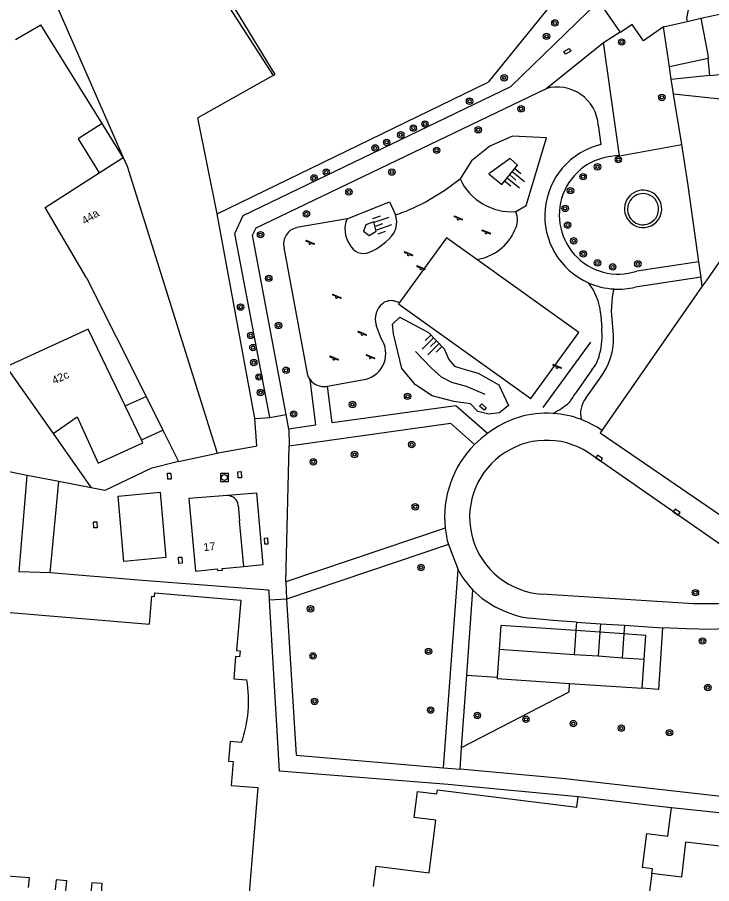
# Model space of a CAD drawing. Extents: x 132998 to 136004, y 396998 to 398512.
# Drawn here: x 133597.3 to 133683.8, y 397305.5 to 397413.5 of the extents above; entities that cross this region are included whole.
import ezdxf

# ---------------------------------------------------------------- set-up
doc = ezdxf.new("R2010")
doc.units = 0
for name, color, linetype in [('gg-afsc-erfafscheiding', 7, 'Continuous'), ('gg-afsc-hekwerk', 7, 'Continuous'), ('gg-afsc-muur', 7, 'Continuous'), ('gg-anno-huisnummerreeks BGT', 7, 'Continuous'), ('gg-bbg-bijgebouw', 7, 'Continuous'), ('gg-bbg-gedigitaliseerde bebouwing', 7, 'Continuous'), ('gg-bbg-gedigitaliseerde bijgebouw', 7, 'Continuous'), ('gg-bbg-hoofdgebouw', 7, 'Continuous'), ('gg-bbg-luifel en loopbrug', 7, 'Continuous'), ('gg-bbg-tussenscheiding', 7, 'Continuous'), ('gg-knt-bovenkant onderkant talud', 7, 'Continuous'), ('gg-knt-verharding', 7, 'Continuous'), ('gg-knt-verharding nz', 7, 'Continuous'), ('gt-grn-weggrens', 7, 'Continuous'), ('gt-symb-boom', 7, 'Continuous'), ('gt-symb-kolk', 7, 'Continuous'), ('gt-symb-kolk center center', 7, 'Continuous'), ('gt-symb-rioolschacht', 7, 'Continuous'), ('gt-symb-speelvoorziening', 7, 'Continuous'), ('gt-symb-talud symbool', 7, 'Continuous')]:
    doc.layers.add(name, color=color, linetype=linetype)

# ---------------------------------------------------------------- blocks, each defined once
blk = doc.blocks.new('gt0-BOOM')
at = {"layer": 'gt-symb-boom'}
for radius in [0.4, 0.2]:
    blk.add_circle((0, 0), radius, dxfattribs=at)
blk = doc.blocks.new('gt0-KOLKCC')
at = {"layer": 'gt-symb-kolk center center'}
blk.add_lwpolyline([(-0.38, 0.2), (0.38, 0.2), (0.38, -0.2), (-0.38, -0.2)], close=True, dxfattribs=at)
blk = doc.blocks.new('gt0-SV')
at = {"layer": 'gt-symb-speelvoorziening'}
for p, q in [((-0.48, 0.26), (-0.08, 0.1)), ((0.54, -0.08), (-0.45, 0.32)), ((0.13, 0.01), (0.51, -0.14))]:
    blk.add_line(p, q, dxfattribs=at)
for centre, radius, start, end in [((-0.47, 0.29), 0.0369, 63.6251, 252.6602), ((0, -0.01), 0.128, 127.6866, 8.5986), ((0.53, -0.11), 0.0363, 243.5085, 72.5436)]:
    blk.add_arc(centre, radius, start, end, dxfattribs=at)
blk = doc.blocks.new('gt0-TALUD_1')
at = {"layer": 'gt-symb-talud symbool'}
for p, q in [((-1, -1), (-1, 0)), ((-0.5, -2), (-0.5, 0)), ((0, -1), (0, 0)), ((0.5, -2), (0.5, 0)), ((1, -1), (1, 0))]:
    blk.add_line(p, q, dxfattribs=at)
blk = doc.blocks.new('gt0-RS')
at = {"layer": 'gt-symb-rioolschacht'}
blk.add_lwpolyline([(-0.5, -0.5), (0.5, -0.5), (0.5, 0.5), (-0.5, 0.5)], close=True, dxfattribs=at)
blk.add_circle((0, 0), 0.375, dxfattribs=at)
blk = doc.blocks.new('gt0-KOLK')
at = {"layer": 'gt-symb-kolk'}
blk.add_lwpolyline([(0, 0), (0.38, 0), (0.38, 0.4), (-0.37, 0.4), (-0.37, 0), (0, 0)], dxfattribs=at)

msp = doc.modelspace()

# ---------------------------------------------------------------- linework, layer by layer
at = {"layer": 'gg-afsc-erfafscheiding'}
msp.add_line((133622.17, 397389.02), (133655.95, 397405.42), dxfattribs=at)
for points in [[(133617.36, 397358.14), (133613.9, 397357.26), (133608.15, 397354.5), (133606.47, 397354.83)], [(133628.53, 397342.08), (133612.85, 397343.29), (133601.34, 397344.26)]]:
    msp.add_lwpolyline(points, dxfattribs=at)
at = {"layer": 'gg-afsc-hekwerk'}
for p, q in [((133667.14, 397419.29), (133655.95, 397405.42)), ((133672.38, 397411.68), (133669.73, 397415.53)), ((133682.2, 397383.02), (133682.07, 397383.94)), ((133682.48, 397381.1), (133682.2, 397383.02)), ((133682.5, 397380.96), (133682.48, 397381.1)), ((133668.68, 397372.99), (133662.77, 397364.86)), ((133630.7, 397343.12), (133631.13, 397360.09)), ((133650.59, 397349.83), (133630.7, 397343.12)), ((133650.98, 397347.78), (133630.82, 397340.97)), ((133650.98, 397347.78), (133652.18, 397344.63)), ((133650.38, 397319.93), (133652.18, 397344.63)), ((133653.28, 397331.49), (133654.04, 397342.09)), ((133666.94, 397338.11), (133666.87, 397337.04)), ((133666.94, 397338.11), (133669.93, 397337.91)), ((133669.93, 397337.91), (133669.86, 397336.84)), ((133669.93, 397337.91), (133672.94, 397337.71)), ((133672.94, 397337.71), (133672.86, 397336.63)), ((133672.94, 397337.71), (133677.66, 397337.4)), ((133666.87, 397337.04), (133666.66, 397334.04)), ((133669.86, 397336.84), (133669.65, 397333.84)), ((133672.86, 397336.63), (133672.66, 397333.63)), ((133652.63, 397322.46), (133653.28, 397331.49)), ((133653.28, 397331.49), (133657.08, 397331.26)), ((133652.44, 397319.77), (133652.63, 397322.46)), ((133652.21, 397317.75), (133650.96, 397317.85))]:
    msp.add_line(p, q, dxfattribs=at)
for points in [[(133677.78, 397412.33), (133675.3, 397410.58), (133673.9, 397412.62), (133672.43, 397411.6), (133672.38, 397411.68)], [(133631.13, 397360.09), (133651.23, 397362.89), (133654.23, 397360.24)], [(133630.82, 397340.97), (133631.99, 397321.5), (133650.38, 397319.93)], [(133666.94, 397338.11), (133664.01, 397338.3), (133661.05, 397338.59)], [(133686.31, 397337.32), (133688.99, 397315.91), (133665.14, 397318.6), (133652.44, 397319.77)], [(133677.66, 397337.4), (133677.15, 397329.72), (133675.14, 397329.86)], [(133686.31, 397337.32), (133683.69, 397337.2), (133680.64, 397337.25), (133677.66, 397337.4)], [(133652.63, 397322.46), (133666.02, 397329.43), (133666.09, 397330.47)]]:
    msp.add_lwpolyline(points, dxfattribs=at)
for centre, radius, start, end in [((133663.37, 397351.2), 12.86, 135.3197, 186.1149), ((133662.99, 397351.26), 12.82, 225.6743, 261.2806)]:
    msp.add_arc(centre, radius, start, end, dxfattribs=at)
at = {"layer": 'gg-afsc-muur'}
for p, q in [((133682.43, 397413.38), (133692.27, 397415.58)), ((133680.06, 397397.64), (133679.05, 397403.91)), ((133680.84, 397392.81), (133680.06, 397397.64)), ((133682.07, 397383.94), (133680.84, 397392.81)), ((133682.61, 397379.98), (133682.5, 397380.96)), ((133629.91, 397319.51), (133628.7, 397340.84)), ((133650.96, 397317.85), (133629.91, 397319.51)), ((133667.14, 397316.32), (133652.21, 397317.75))]:
    msp.add_line(p, q, dxfattribs=at)
msp.add_lwpolyline([(133628.7, 397340.84), (133628.63, 397342.05), (133628.53, 397342.04), (133628.53, 397342.08)], dxfattribs=at)
for centre, radius, start, end in [((133675.26, 397389.62), 2.33, 79.6861, 274.0161), ((133675.25, 397389.62), 2.33, 274.4178, 79.2844), ((133675.25, 397389.58), 1.94, 81.0349, 274.7605), ((133675.24, 397389.59), 1.94, 275.0209, 80.7744)]:
    msp.add_arc(centre, radius, start, end, dxfattribs=at)
at = {"layer": 'gg-bbg-bijgebouw'}
for p, q in [((133680.73, 397413), (133682.43, 397413.38)), ((133677.78, 397412.33), (133680.73, 397413)), ((133678.52, 397407.34), (133677.78, 397412.33)), ((133678.76, 397405.76), (133678.52, 397407.34)), ((133678.95, 397404.54), (133678.76, 397405.76)), ((133679.05, 397403.91), (133678.95, 397404.54)), ((133657.3, 397334.69), (133657.08, 397331.26)), ((133666.66, 397334.04), (133657.3, 397334.69)), ((133669.65, 397333.84), (133666.66, 397334.04)), ((133672.66, 397333.63), (133669.65, 397333.84)), ((133675.38, 397333.44), (133672.66, 397333.63)), ((133675.14, 397329.86), (133675.38, 397333.44)), ((133666.09, 397330.47), (133675.14, 397329.86))]:
    msp.add_line(p, q, dxfattribs=at)
for points in [[(133609.83, 397353.82), (133615.07, 397354.3), (133615.77, 397346.16), (133610.53, 397345.65), (133609.83, 397353.82)], [(133657.08, 397331.26), (133657.07, 397331.07), (133666.09, 397330.47)]]:
    msp.add_lwpolyline(points, dxfattribs=at)
at = {"layer": 'gg-bbg-gedigitaliseerde bebouwing'}
for p, q in [((133621.96, 397417.4), (133629.14, 397406.24)), ((133597.04, 397410.74), (133600.19, 397412.56)), ((133607.82, 397400.25), (133600.19, 397412.56)), ((133629.14, 397406.24), (133619.76, 397400.98)), ((133622.17, 397389.02), (133619.76, 397400.98)), ((133610.45, 397396.01), (133607.82, 397400.25)), ((133607.47, 397394.11), (133610.45, 397396.01)), ((133605.87, 397381.04), (133613.29, 397366.25)), ((133613.29, 397366.25), (133615.4, 397362.05)), ((133612.72, 397360.83), (133610.68, 397365.06)), ((133615.4, 397362.05), (133617.36, 397358.14)), ((133676.32, 397306.75), (133672.87, 397279.12))]:
    msp.add_line(p, q, dxfattribs=at)
for points in [[(133605.87, 397381.04), (133600.71, 397389.79), (133607.47, 397394.11)], [(133610.68, 397365.06), (133606.09, 397374.61), (133595.88, 397369.91)], [(133601.7, 397361.62), (133604.71, 397363.7), (133607.34, 397357.93), (133612.89, 397360.47), (133612.72, 397360.83)], [(133577.44, 397340.9), (133613.71, 397337.84), (133614.01, 397341.32), (133614.37, 397341.28), (133614.41, 397341.75), (133625.09, 397340.85), (133624.56, 397334.56), (133625.03, 397334.52), (133624.96, 397333.77), (133624.46, 397333.81), (133624.23, 397331.04), (133625.86, 397330.9)], [(133625.21, 397323.09), (133623.77, 397323.21), (133623.56, 397320.75), (133624.15, 397320.71), (133623.91, 397317.75), (133627.23, 397317.48), (133625.97, 397302.32)], [(133641.66, 397305.13), (133641.98, 397307.68), (133648.58, 397306.86), (133649.4, 397313.4), (133646.73, 397313.74), (133647.14, 397316.99), (133649.56, 397316.69), (133649.62, 397317.21), (133666.98, 397315.04), (133667.14, 397316.32)], [(133676.32, 397306.75), (133676.4, 397307.35), (133675.19, 397307.5), (133675.72, 397311.77), (133678.35, 397311.44), (133678.79, 397314.95)], [(133598.65, 397305), (133598.76, 397306.22), (133594.25, 397306.57)], [(133603.31, 397304.61), (133603.41, 397305.85), (133602.08, 397305.96), (133601.98, 397304.72)], [(133607.74, 397304.25), (133607.84, 397305.51), (133606.52, 397305.61), (133606.41, 397304.36)]]:
    msp.add_lwpolyline(points, dxfattribs=at)
msp.add_arc((133610.47, 397328.25), 15.61, 340.7046, 9.779, dxfattribs=at)
at = {"layer": 'gg-bbg-gedigitaliseerde bijgebouw'}
for p, q in [((133683.58, 397406.24), (133683.37, 397408.35)), ((133601.7, 397361.62), (133606.47, 397354.83)), ((133598.48, 397356.4), (133595.4, 397357.01)), ((133601.34, 397344.26), (133602.42, 397355.63)), ((133606.47, 397354.83), (133602.42, 397355.63))]:
    msp.add_line(p, q, dxfattribs=at)
for points in [[(133682.43, 397413.38), (133683.32, 397408.84), (133683.37, 397408.35)], [(133683.58, 397406.24), (133691.84, 397407.07), (133691.86, 397404.51)], [(133691.86, 397404.51), (133691.87, 397402.55), (133679.05, 397403.91)], [(133601.34, 397344.26), (133597.47, 397344.39), (133598.48, 397356.4)]]:
    msp.add_lwpolyline(points, dxfattribs=at)
at = {"layer": 'gg-bbg-hoofdgebouw'}
for p, q in [((133682.61, 397379.98), (133670.11, 397361.99)), ((133683.09, 397380.67), (133682.61, 397379.98)), ((133617.36, 397358.14), (133622.18, 397359.17)), ((133624.76, 397352.68), (133624.94, 397350.75)), ((133625.48, 397345.04), (133624.94, 397350.75))]:
    msp.add_line(p, q, dxfattribs=at)
for points in [[(133702.2, 397380.82), (133689.33, 397389.66), (133683.09, 397380.67)], [(133626.85, 397363.48), (133626.83, 397363.73), (133622.17, 397389.02)], [(133626.47, 397359.94), (133627.11, 397360.06), (133626.85, 397363.48)], [(133670.11, 397361.99), (133669.91, 397361.71), (133698.06, 397342.43), (133698.07, 397342.46)], [(133622.18, 397359.17), (133622.5, 397359.24), (133626.47, 397359.94)], [(133623.46, 397353.87), (133618.63, 397353.52), (133619.48, 397344.47), (133622.17, 397344.73), (133622.19, 397344.52), (133622.81, 397344.57), (133622.79, 397344.78), (133625.48, 397345.04)], [(133678.79, 397314.95), (133676.53, 397315.19), (133667.14, 397316.32)]]:
    msp.add_lwpolyline(points, dxfattribs=at)
msp.add_arc((133623.49, 397352.6), 1.27, 3.5149, 91.0883, dxfattribs=at)
at = {"layer": 'gg-bbg-luifel en loopbrug'}
for p, q in [((133610.68, 397365.06), (133613.29, 397366.25)), ((133612.72, 397360.83), (133615.4, 397362.05)), ((133669.86, 397336.84), (133666.87, 397337.04)), ((133672.86, 397336.63), (133669.86, 397336.84)), ((133687.24, 397314.05), (133678.79, 397314.95))]:
    msp.add_line(p, q, dxfattribs=at)
for points in [[(133629.14, 397406.24), (133629.39, 397406.38), (133608.33, 397441), (133605.13, 397442.79)], [(133607.82, 397400.25), (133604.84, 397398.35), (133607.47, 397394.11)], [(133625.48, 397345.04), (133627.9, 397345.29), (133627.09, 397354.2), (133623.46, 397353.87)], [(133666.87, 397337.04), (133657.5, 397337.68), (133657.3, 397334.69)], [(133675.38, 397333.44), (133675.58, 397336.44), (133672.86, 397336.63)], [(133690.84, 397309.46), (133680.53, 397310.68), (133680.02, 397306.31), (133676.32, 397306.75)]]:
    msp.add_lwpolyline(points, dxfattribs=at)
at = {"layer": 'gg-bbg-tussenscheiding'}
for p, q in [((133683.37, 397408.35), (133678.52, 397407.34)), ((133683.58, 397406.24), (133678.76, 397405.76)), ((133595.88, 397369.91), (133601.7, 397361.62)), ((133602.42, 397355.63), (133598.48, 397356.4))]:
    msp.add_line(p, q, dxfattribs=at)
for points in [[(133592.69, 397431.74), (133600.5, 397418.76), (133610.45, 397396.01)], [(133610.45, 397396.01), (133610.94, 397394.96), (133622.18, 397359.17)]]:
    msp.add_lwpolyline(points, dxfattribs=at)
at = {"layer": 'gg-knt-bovenkant onderkant talud'}
for points in [[(133659.38, 397389.29), (133660.67, 397390.04), (133663.2, 397398.49), (133658.98, 397398.67), (133656.14, 397397.45), (133653.86, 397395.62), (133652.43, 397393.36)], [(133656.02, 397393.97), (133657.66, 397392.64), (133659.58, 397395.06), (133658.67, 397395.9), (133656.02, 397393.97)], [(133638.35, 397388.38), (133643.65, 397390.48), (133644.38, 397388.89)], [(133641.69, 397388), (133640.67, 397387.64), (133640.42, 397386.86), (133641.11, 397386.3), (133641.99, 397386.86), (133641.69, 397388)], [(133657.28, 397367.69), (133658.48, 397365.1), (133657.34, 397364.18), (133656.04, 397364.01), (133654.64, 397364.36), (133653.73, 397365.3), (133651.67, 397365.62), (133648.96, 397366.32), (133646.89, 397367.67), (133645.16, 397369.72), (133644.13, 397374.04), (133644.01, 397375.24), (133644.93, 397376.12), (133648.49, 397374.2), (133650.47, 397372.17), (133651.02, 397370.83), (133651.75, 397370.01), (133652.8, 397369.66), (133654.69, 397369.14), (133657.28, 397367.69)], [(133655.57, 397366.47), (133653.25, 397367.48), (133651.42, 397367.96), (133650.13, 397368.62), (133648.89, 397369.76), (133646.88, 397371.82)]]:
    msp.add_lwpolyline(points, dxfattribs=at)
at = {"layer": 'gg-knt-verharding'}
for p, q in [((133670.33, 397410.35), (133672.38, 397411.68)), ((133672.32, 397396.23), (133670.33, 397410.35)), ((133669.66, 397400.05), (133670, 397397.66)), ((133672.32, 397396.23), (133680.06, 397397.64)), ((133638.35, 397388.38), (133632.07, 397387.28)), ((133682.2, 397383.02), (133674.48, 397381.86)), ((133682.48, 397381.1), (133674.26, 397379.86)), ((133644.22, 397378.14), (133644.89, 397377.94)), ((133669.95, 397376.67), (133670.09, 397374.77)), ((133642.6, 397373.45), (133641.96, 397375.11)), ((133668.87, 397369.54), (133666.95, 397366.81)), ((133635.93, 397367.52), (133640.71, 397368.38)), ((133668.12, 397366.01), (133669.85, 397368.48)), ((133635.78, 397367.49), (133635.93, 397367.52)), ((133626.85, 397363.48), (133628.73, 397363.6)), ((133631.11, 397362.14), (133630.76, 397363.99))]:
    msp.add_line(p, q, dxfattribs=at)
for points in [[(133628.73, 397363.6), (133624.37, 397386.56), (133625.39, 397388.78), (133658.77, 397404.87), (133669.73, 397415.53)], [(133681.2, 397416.28), (133680.67, 397413.34), (133680.73, 397413)], [(133630.76, 397363.99), (133626.58, 397386.34), (133627.01, 397387.25), (133663.12, 397404.6)], [(133646.48, 397389.68), (133648.15, 397390.5), (133648.83, 397390.9), (133650.52, 397391.96), (133651.49, 397392.64), (133652.43, 397393.36)], [(133654.53, 397383.32), (133650.75, 397386.03), (133644.89, 397377.94)], [(133630.49, 397384.79), (133633.37, 397369.09), (133633.51, 397368.7), (133633.73, 397368.34)], [(133644.89, 397377.94), (133644.77, 397377.77), (133661.24, 397365.97), (133667.22, 397374.22), (133654.53, 397383.32)], [(133671.56, 397373.9), (133671.33, 397376.88), (133671.44, 397378.56), (133671.62, 397379.63)], [(133633.73, 397368.34), (133634.42, 397362.65), (133631.11, 397362.14)], [(133655.86, 397361.61), (133651.9, 397365.06), (133636.5, 397362.93), (133635.93, 397367.52)], [(133690.54, 397343.83), (133679.31, 397351.64), (133668.41, 397359.24)], [(133662.62, 397341.61), (133681.55, 397340.43), (133684.55, 397340.43), (133688.52, 397340.71), (133689.53, 397340.83), (133690.25, 397340.99)]]:
    msp.add_lwpolyline(points, dxfattribs=at)
for centre, radius, start, end in [((133664.55, 397399.68), 5.13, 4.1927, 106.2543), ((133672.15, 397388.76), 9.15, 103.6293, 246.013), ((133672.17, 397388.86), 7.37, 88.8352, 288.2961), ((133658.83, 397396.32), 7.05, 204.7848, 274.3909), ((133640.4, 397402.64), 14.31, 286.1214, 295.122), ((133641.82, 397387.95), 2.72, 330.1338, 20.1488), ((133656.84, 397388.24), 2.74, 332.8988, 22.52), ((133641.36, 397387.07), 3.28, 156.3752, 214.582), ((133632.5, 397385.26), 2.06, 102.1461, 193.2368), ((133638.08, 397391.21), 7.65, 293.7837, 322.9367), ((133653.58, 397389.46), 6.21, 278.7545, 336.5653), ((133640.42, 397385.99), 1.93, 204.1256, 292.4375), ((133662.71, 397375.89), 7.29, 6.1204, 38.2113), ((133672.16, 397388.74), 9.13, 266.6726, 283.312), ((133644.37, 397375.86), 2.52, 128.6004, 197.1674), ((133643.86, 397376.36), 1.82, 78.574, 125.9556), ((133661.59, 397373.8), 8.55, 344.3483, 6.5066), ((133639.86, 397371.58), 3.32, 284.905, 34.29), ((133663.46, 397373.48), 8.11, 321.9856, 2.9572), ((133665.33, 397372.49), 4.61, 320.2142, 347.481), ((133635.48, 397369.66), 2.19, 217.0214, 277.8024), ((133685.27, 397353.48), 22.66, 143.9703, 148.06), ((133670.29, 397364.17), 2.84, 139.6872, 196.8244), ((133656.46, 397377.68), 15.53, 299.1844, 308.1169), ((133663.25, 397352.14), 12.01, 86.2586, 127.9931), ((133663.25, 397352.16), 11.99, 55.1133, 68.9102), ((133663.22, 397351.18), 9.59, 57.2229, 266.4363)]:
    msp.add_arc(centre, radius, start, end, dxfattribs=at)
at = {"layer": 'gg-knt-verharding nz'}
msp.add_lwpolyline([(133655.86, 397361.61), (133655.02, 397360.96), (133654.23, 397360.24)], dxfattribs=at)
for centre, radius, start, end in [((133672.15, 397388.76), 9.14, 246.0066, 266.7076), ((133663.25, 397352.15), 12, 68.8839, 86.2507), ((133661.04, 397350.79), 10.5, 185.2313, 196.6803), ((133662.05, 397349.9), 11.18, 208.0842, 224.2571)]:
    msp.add_arc(centre, radius, start, end, dxfattribs=at)
at = {"layer": 'gt-grn-weggrens'}
for p, q in [((133663.12, 397404.6), (133670.33, 397410.35)), ((133628.73, 397363.6), (133630.76, 397363.99)), ((133631.11, 397362.14), (133631.13, 397360.09)), ((133630.7, 397343.12), (133630.82, 397340.97)), ((133630.82, 397340.97), (133628.7, 397340.84)), ((133650.38, 397319.93), (133652.44, 397319.77))]:
    msp.add_line(p, q, dxfattribs=at)

# ---------------------------------------------------------------- block references
at = {"layer": 'gt-symb-boom'}
for p in [(133664.26, 397412.8), (133663.21, 397411.13), (133672.58, 397410.42), (133657.93, 397405.96), (133677.59, 397403.52), (133653.62, 397403.04), (133660.04, 397402.1), (133648.06, 397400.2), (133645.04, 397398.85), (133646.61, 397399.69), (133654.7, 397399.48), (133643.29, 397397.91), (133641.85, 397397.22), (133649.52, 397396.92), (133672.16, 397395.75), (133669.57, 397394.86), (133634.24, 397393.48), (133635.77, 397394.19), (133643.93, 397394.21), (133667.77, 397393.64), (133638.58, 397391.73), (133666.2, 397391.89), (133665.53, 397389.68), (133633.28, 397388.99), (133665.84, 397387.6), (133627.57, 397386.41), (133666.59, 397385.64), (133667.79, 397384.01), (133669.56, 397382.88), (133674.59, 397382.76), (133671.46, 397382.38), (133628.59, 397380.96), (133625.08, 397377.38), (133629.8, 397375.09), (133626.34, 397373.83), (133626.62, 397372.33), (133626.72, 397370.46), (133627.37, 397368.66), (133630.75, 397369.5), (133627.56, 397366.72), (133645.89, 397366.25), (133639.03, 397365.23), (133631.69, 397364.05), (133646.41, 397360.24), (133639.28, 397359), (133634.15, 397358.09), (133646.85, 397352.48), (133647.57, 397344.91), (133681.77, 397341.78), (133633.79, 397339.76), (133682.65, 397335.75), (133648.51, 397334.46), (133634.1, 397333.89), (133683.32, 397329.94), (133634.3, 397328.22), (133648.77, 397327.14), (133654.59, 397326.47), (133660.65, 397325.99), (133666.56, 397325.45), (133672.54, 397324.88), (133678.54, 397324.32)]:
    msp.add_blockref('gt0-BOOM', p, dxfattribs=at)
at = {"layer": 'gt-symb-kolk'}
for p, rotation in [((133669.66, 397358.37), -34.90541982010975), ((133679.31, 397351.64), -34.9054198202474)]:
    msp.add_blockref('gt0-KOLK', p, dxfattribs=dict(at, rotation=rotation))
at = {"layer": 'gt-symb-kolk center center'}
for p, rotation in [((133665.81, 397409.26), 29.40654994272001), ((133655.29, 397364.92), -43.28226936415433), ((133616.21, 397356.3), -86.85911583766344), ((133624.96, 397356.47), -86.52786528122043), ((133606.97, 397350.23), -86.85911583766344), ((133628.26, 397348.2), -86.85911583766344), ((133617.58, 397345.82), -86.85911583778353)]:
    msp.add_blockref('gt0-KOLKCC', p, dxfattribs=dict(at, rotation=rotation))
at = {"layer": 'gt-symb-rioolschacht'}
msp.add_blockref('gt0-RS', (133623.06, 397356.13), dxfattribs=at)
at = {"layer": 'gt-symb-speelvoorziening'}
for p in [(133652.19, 397388.39), (133655.66, 397386.66), (133633.73, 397385.35), (133645.99, 397383.94), (133647.54, 397382.19), (133637.04, 397378.63), (133640.22, 397374.01), (133636.7, 397370.93), (133641.24, 397371.11), (133664.51, 397369.89)]:
    msp.add_blockref('gt0-SV', p, dxfattribs=at)
at = {"layer": 'gt-symb-talud symbool'}
for p, xscale, yscale, rotation in [((133658.62, 397393.85), 1.0000244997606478, 1.0000244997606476, 50.8033111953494), ((133641.84, 397387.43), 0.999976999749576, 0.9999769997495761, 109.08724450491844), ((133649.48, 397373.18), 0.9999129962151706, 0.9999129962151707, -45.64829798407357)]:
    msp.add_blockref('gt0-TALUD_1', p, dxfattribs=dict(at, xscale=xscale, yscale=yscale, rotation=rotation))

# ---------------------------------------------------------------- texts
at = {"layer": 'gg-anno-huisnummerreeks BGT'}
for s, rotation, p in [('44a', 32.5, (133605.67, 397387.62)), ('42c', 24.7, (133601.84, 397367.71)), ('17', 5.4, (133620.5, 397346.95))]:
    msp.add_text(s, height=1, rotation=rotation, dxfattribs=at).set_placement(p)

doc.saveas('drawing.dxf')
